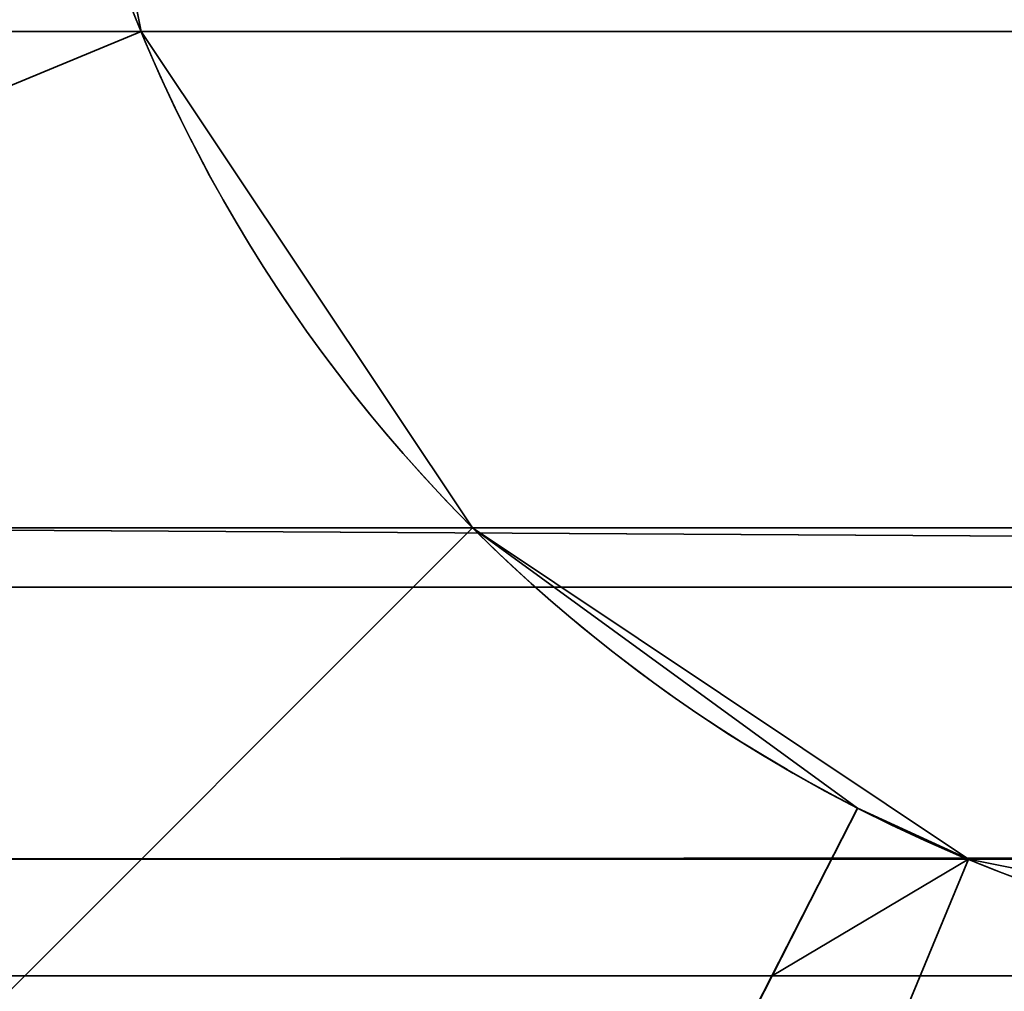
# Model space of a CAD drawing. Header units: millimetres. Extents: x -503 to 6703, y -110 to 249.
# Tile 668 of 1056: x 2588.49 to 2589.51, y 16.48 to 17.49. Entities that reach past the tile are written whole.
import ezdxf

# ---------------------------------------------------------------- set-up
doc = ezdxf.new("R2010")
doc.units = ezdxf.units.MM
doc.layers.add('151', color=7, linetype='Continuous', true_color=0xffffff)

# ---------------------------------------------------------------- blocks, each defined once
blk = doc.blocks.new('UG_SURFACE_003')
at = {"layer": '151', "color": 252, "linetype": 'Continuous', "lineweight": 35}
for points in [[(3602.5, -9.3, 2212.25), (3602.5, 230.4, 2212.25), (2397.5, 230.4, 2212.25), (2397.5, -9.3, 2212.25)], [(2547.4999, -9.3, 2062.2499), (2547.4999, 230.4, 2062.2499), (3452.5001, 230.4, 2062.2499), (3452.5001, -9.3, 2062.2499)]]:
    blk.add_3dface(points, dxfattribs=at)
blk = doc.blocks.new('UG_SURFACE_286')
at = {"layer": '151', "color": 252, "linetype": 'Continuous', "lineweight": 35}
for points in [[(2585.5, -26.22, 2021.75), (3414.5, -26.22, 2021.75), (3414.5, 62.62, 2021.75), (2585.5, 62.62, 2021.75)], [(2586.9999, -26.22, 2020.2501), (2586.9999, 62.62, 2020.2501), (3413.0001, 62.62, 2020.2501), (3413.0001, -26.22, 2020.2501)]]:
    blk.add_3dface(points, dxfattribs=at)
blk = doc.blocks.new('UG_SURFACE_303')
at = {"layer": '151', "color": 252, "linetype": 'Continuous', "lineweight": 35}
for points in [[(2588.5, 18.08, 76.45), (2588.6202, 17.4754, 76.45), (2587.2345, 16.9013, 76.45), (2586.9999, 18.08, 76.45)], [(2586.9999, 18.08, 370.05), (2587.2345, 16.9013, 370.05), (2588.6202, 17.4754, 370.05), (2588.5, 18.08, 370.05)], [(2588.5, 18.08, 386.45), (2588.6202, 17.4754, 386.45), (2587.2345, 16.9013, 386.45), (2586.9999, 18.08, 386.45)], [(2586.9999, 18.08, 680.05), (2587.2345, 16.9013, 680.05), (2588.6202, 17.4754, 680.05), (2588.5, 18.08, 680.05)], [(2588.5, 18.08, 696.45), (2588.6202, 17.4754, 696.45), (2587.2345, 16.9013, 696.45), (2586.9999, 18.08, 696.45)], [(2586.9999, 18.08, 990.05), (2587.2345, 16.9013, 990.05), (2588.6202, 17.4754, 990.05), (2588.5, 18.08, 990.05)], [(2588.5, 18.08, 1006.4501), (2588.6202, 17.4754, 1006.4501), (2587.2345, 16.9013, 1006.4501), (2586.9999, 18.08, 1006.4501)], [(2586.9999, 18.08, 1300.05), (2587.2345, 16.9013, 1300.05), (2588.6202, 17.4754, 1300.05), (2588.5, 18.08, 1300.05)], [(2588.5, 18.08, 1316.45), (2588.6202, 17.4754, 1316.45), (2587.2345, 16.9013, 1316.45), (2586.9999, 18.08, 1316.45)], [(2586.9999, 18.08, 1610.05), (2587.2345, 16.9013, 1610.05), (2588.6202, 17.4754, 1610.05), (2588.5, 18.08, 1610.05)], [(2588.5, 18.08, 1626.4499), (2588.6202, 17.4754, 1626.4499), (2587.2345, 16.9013, 1626.4499), (2586.9999, 18.08, 1626.4499)], [(2586.9999, 18.08, 1920.05), (2587.2345, 16.9013, 1920.05), (2588.6202, 17.4754, 1920.05), (2588.5, 18.08, 1920.05)], [(2588.5, 18.08, 1936.45), (2588.6202, 17.4754, 1936.45), (2587.2345, 16.9013, 1936.45), (2586.9999, 18.08, 1936.45)], [(2586.9999, 18.08, 60.05), (2587.2345, 16.9013, 60.05), (2588.6202, 17.4754, 60.05), (2588.5, 18.08, 60.05)], [(2586.9999, 18.08, 2006.2499), (2587.2345, 16.9013, 2006.2499), (2588.6202, 17.4754, 2006.2499), (2588.5, 18.08, 2006.2499)], [(2588.5, 18.08, -5.75), (2588.6202, 17.4754, -5.75), (2587.2345, 16.9013, -5.75), (2586.9999, 18.08, -5.75)], [(2588.5, 18.08, 1936.45), (2588.5, 18.08, 2006.2499), (2588.6202, 17.4754, 2006.2499), (2588.6202, 17.4754, 1936.45)], [(2588.6202, 17.4754, 60.05), (2588.6202, 17.4754, -5.75), (2588.5, 18.08, -5.75), (2588.5, 18.08, 60.05)], [(2588.6202, 17.4754, 1920.05), (2588.6202, 17.4754, 1862.83), (2588.5, 18.08, 1862.83), (2588.5, 18.08, 1920.05)], [(2588.5, 18.08, 1626.4499), (2588.5, 18.08, 1683.67), (2588.6202, 17.4754, 1683.67), (2588.6202, 17.4754, 1626.4499)], [(2588.5, 18.08, 1683.67), (2588.5, 18.08, 1743.39), (2588.6202, 17.4754, 1743.39), (2588.6202, 17.4754, 1683.67)], [(2588.5, 18.08, 1743.39), (2588.5, 18.08, 1803.11), (2588.6202, 17.4754, 1803.11), (2588.6202, 17.4754, 1743.39)], [(2588.5, 18.08, 1803.11), (2588.5, 18.08, 1862.83), (2588.6202, 17.4754, 1862.83), (2588.6202, 17.4754, 1803.11)], [(2588.6202, 17.4754, 1610.05), (2588.6202, 17.4754, 1552.83), (2588.5, 18.08, 1552.83), (2588.5, 18.08, 1610.05)], [(2588.5, 18.08, 1316.45), (2588.5, 18.08, 1373.67), (2588.6202, 17.4754, 1373.67), (2588.6202, 17.4754, 1316.45)], [(2588.5, 18.08, 1373.67), (2588.5, 18.08, 1433.39), (2588.6202, 17.4754, 1433.39), (2588.6202, 17.4754, 1373.67)], [(2588.5, 18.08, 1433.39), (2588.5, 18.08, 1493.1099), (2588.6202, 17.4754, 1493.1099), (2588.6202, 17.4754, 1433.39)], [(2588.5, 18.08, 1493.1099), (2588.5, 18.08, 1552.83), (2588.6202, 17.4754, 1552.83), (2588.6202, 17.4754, 1493.1099)], [(2588.6202, 17.4754, 1300.05), (2588.6202, 17.4754, 1242.83), (2588.5, 18.08, 1242.83), (2588.5, 18.08, 1300.05)], [(2588.5, 18.08, 1006.4501), (2588.5, 18.08, 1063.67), (2588.6202, 17.4754, 1063.67), (2588.6202, 17.4754, 1006.4501)], [(2588.5, 18.08, 1063.67), (2588.5, 18.08, 1123.39), (2588.6202, 17.4754, 1123.39), (2588.6202, 17.4754, 1063.67)], [(2588.5, 18.08, 1123.39), (2588.5, 18.08, 1183.11), (2588.6202, 17.4754, 1183.11), (2588.6202, 17.4754, 1123.39)], [(2588.5, 18.08, 1183.11), (2588.5, 18.08, 1242.83), (2588.6202, 17.4754, 1242.83), (2588.6202, 17.4754, 1183.11)], [(2588.6202, 17.4754, 990.05), (2588.6202, 17.4754, 942.7834), (2588.5, 18.08, 942.7834), (2588.5, 18.08, 990.05)], [(2588.5, 18.08, 696.45), (2588.5, 18.08, 743.7167), (2588.6202, 17.4754, 743.7167), (2588.6202, 17.4754, 696.45)], [(2588.5, 18.08, 743.7167), (2588.5, 18.08, 793.4833), (2588.6202, 17.4754, 793.4833), (2588.6202, 17.4754, 743.7167)], [(2588.5, 18.08, 793.4833), (2588.5, 18.08, 843.25), (2588.6202, 17.4754, 843.25), (2588.6202, 17.4754, 793.4833)], [(2588.5, 18.08, 843.25), (2588.5, 18.08, 893.0167), (2588.6202, 17.4754, 893.0167), (2588.6202, 17.4754, 843.25)], [(2588.5, 18.08, 893.0167), (2588.5, 18.08, 942.7834), (2588.6202, 17.4754, 942.7834), (2588.6202, 17.4754, 893.0167)], [(2588.6202, 17.4754, 680.05), (2588.6202, 17.4754, 632.7834), (2588.5, 18.08, 632.7834), (2588.5, 18.08, 680.05)], [(2588.5, 18.08, 386.45), (2588.5, 18.08, 433.7167), (2588.6202, 17.4754, 433.7167), (2588.6202, 17.4754, 386.45)], [(2588.5, 18.08, 433.7167), (2588.5, 18.08, 483.4833), (2588.6202, 17.4754, 483.4833), (2588.6202, 17.4754, 433.7167)], [(2588.5, 18.08, 483.4833), (2588.5, 18.08, 533.25), (2588.6202, 17.4754, 533.25), (2588.6202, 17.4754, 483.4833)], [(2588.5, 18.08, 533.25), (2588.5, 18.08, 583.0167), (2588.6202, 17.4754, 583.0167), (2588.6202, 17.4754, 533.25)], [(2588.5, 18.08, 583.0167), (2588.5, 18.08, 632.7834), (2588.6202, 17.4754, 632.7834), (2588.6202, 17.4754, 583.0167)], [(2588.6202, 17.4754, 370.05), (2588.6202, 17.4754, 322.7833), (2588.5, 18.08, 322.7833), (2588.5, 18.08, 370.05)], [(2588.5, 18.08, 76.45), (2588.5, 18.08, 123.7167), (2588.6202, 17.4754, 123.7167), (2588.6202, 17.4754, 76.45)], [(2588.5, 18.08, 123.7167), (2588.5, 18.08, 173.4833), (2588.6202, 17.4754, 173.4833), (2588.6202, 17.4754, 123.7167)], [(2588.5, 18.08, 173.4833), (2588.5, 18.08, 223.25), (2588.6202, 17.4754, 223.25), (2588.6202, 17.4754, 173.4833)], [(2588.5, 18.08, 223.25), (2588.5, 18.08, 273.0167), (2588.6202, 17.4754, 273.0167), (2588.6202, 17.4754, 223.25)], [(2588.5, 18.08, 273.0167), (2588.5, 18.08, 322.7833), (2588.6202, 17.4754, 322.7833), (2588.6202, 17.4754, 273.0167)], [(2587.9021, 15.9021, 76.45), (2587.2345, 16.9013, 76.45), (2588.6202, 17.4754, 76.45), (2588.9628, 16.9628, 76.45)], [(2588.9628, 16.9628, 370.05), (2588.6202, 17.4754, 370.05), (2587.2345, 16.9013, 370.05), (2587.9021, 15.9021, 370.05)], [(2587.9021, 15.9021, 386.45), (2587.2345, 16.9013, 386.45), (2588.6202, 17.4754, 386.45), (2588.9628, 16.9628, 386.45)], [(2588.9628, 16.9628, 680.05), (2588.6202, 17.4754, 680.05), (2587.2345, 16.9013, 680.05), (2587.9021, 15.9021, 680.05)], [(2587.9021, 15.9021, 696.45), (2587.2345, 16.9013, 696.45), (2588.6202, 17.4754, 696.45), (2588.9628, 16.9628, 696.45)], [(2588.9628, 16.9628, 990.05), (2588.6202, 17.4754, 990.05), (2587.2345, 16.9013, 990.05), (2587.9021, 15.9021, 990.05)], [(2587.9021, 15.9021, 1006.4501), (2587.2345, 16.9013, 1006.4501), (2588.6202, 17.4754, 1006.4501), (2588.9628, 16.9628, 1006.4501)], [(2588.9628, 16.9628, 1300.05), (2588.6202, 17.4754, 1300.05), (2587.2345, 16.9013, 1300.05), (2587.9021, 15.9021, 1300.05)], [(2587.9021, 15.9021, 1316.45), (2587.2345, 16.9013, 1316.45), (2588.6202, 17.4754, 1316.45), (2588.9628, 16.9628, 1316.45)], [(2588.9628, 16.9628, 1610.05), (2588.6202, 17.4754, 1610.05), (2587.2345, 16.9013, 1610.05), (2587.9021, 15.9021, 1610.05)], [(2587.9021, 15.9021, 1626.4499), (2587.2345, 16.9013, 1626.4499), (2588.6202, 17.4754, 1626.4499), (2588.9628, 16.9628, 1626.4499)], [(2588.9628, 16.9628, 1920.05), (2588.6202, 17.4754, 1920.05), (2587.2345, 16.9013, 1920.05), (2587.9021, 15.9021, 1920.05)], [(2587.9021, 15.9021, 1936.45), (2587.2345, 16.9013, 1936.45), (2588.6202, 17.4754, 1936.45), (2588.9628, 16.9628, 1936.45)], [(2588.9628, 16.9628, 60.05), (2588.6202, 17.4754, 60.05), (2587.2345, 16.9013, 60.05), (2587.9021, 15.9021, 60.05)], [(2587.2345, 16.9013, 2006.2499), (2587.9021, 15.9021, 2006.2499), (2588.9628, 16.9628, 2006.2499), (2588.6202, 17.4754, 2006.2499)], [(2588.6202, 17.4754, -5.75), (2588.9628, 16.9628, -5.75), (2587.9021, 15.9021, -5.75), (2587.2345, 16.9013, -5.75)], [(2588.6202, 17.4754, 1936.45), (2588.6202, 17.4754, 2006.2499), (2588.9628, 16.9628, 2006.2499), (2588.9628, 16.9628, 1936.45)], [(2588.9628, 16.9628, 60.05), (2588.9628, 16.9628, -5.75), (2588.6202, 17.4754, -5.75), (2588.6202, 17.4754, 60.05)], [(2588.9628, 16.9628, 1920.05), (2588.9628, 16.9628, 1862.83), (2588.6202, 17.4754, 1862.83), (2588.6202, 17.4754, 1920.05)], [(2588.6202, 17.4754, 1626.4499), (2588.6202, 17.4754, 1683.67), (2588.9628, 16.9628, 1683.67), (2588.9628, 16.9628, 1626.4499)], [(2588.6202, 17.4754, 1683.67), (2588.6202, 17.4754, 1743.39), (2588.9628, 16.9628, 1743.39), (2588.9628, 16.9628, 1683.67)], [(2588.6202, 17.4754, 1743.39), (2588.6202, 17.4754, 1803.11), (2588.9628, 16.9628, 1803.11), (2588.9628, 16.9628, 1743.39)], [(2588.6202, 17.4754, 1803.11), (2588.6202, 17.4754, 1862.83), (2588.9628, 16.9628, 1862.83), (2588.9628, 16.9628, 1803.11)], [(2588.9628, 16.9628, 1610.05), (2588.9628, 16.9628, 1552.83), (2588.6202, 17.4754, 1552.83), (2588.6202, 17.4754, 1610.05)], [(2588.6202, 17.4754, 1316.45), (2588.6202, 17.4754, 1373.67), (2588.9628, 16.9628, 1373.67), (2588.9628, 16.9628, 1316.45)], [(2588.6202, 17.4754, 1373.67), (2588.6202, 17.4754, 1433.39), (2588.9628, 16.9628, 1433.39), (2588.9628, 16.9628, 1373.67)], [(2588.6202, 17.4754, 1433.39), (2588.6202, 17.4754, 1493.1099), (2588.9628, 16.9628, 1493.1099), (2588.9628, 16.9628, 1433.39)], [(2588.6202, 17.4754, 1493.1099), (2588.6202, 17.4754, 1552.83), (2588.9628, 16.9628, 1552.83), (2588.9628, 16.9628, 1493.1099)], [(2588.9628, 16.9628, 1300.05), (2588.9628, 16.9628, 1242.83), (2588.6202, 17.4754, 1242.83), (2588.6202, 17.4754, 1300.05)], [(2588.6202, 17.4754, 1006.4501), (2588.6202, 17.4754, 1063.67), (2588.9628, 16.9628, 1063.67), (2588.9628, 16.9628, 1006.4501)], [(2588.6202, 17.4754, 1063.67), (2588.6202, 17.4754, 1123.39), (2588.9628, 16.9628, 1123.39), (2588.9628, 16.9628, 1063.67)], [(2588.6202, 17.4754, 1123.39), (2588.6202, 17.4754, 1183.11), (2588.9628, 16.9628, 1183.11), (2588.9628, 16.9628, 1123.39)], [(2588.6202, 17.4754, 1183.11), (2588.6202, 17.4754, 1242.83), (2588.9628, 16.9628, 1242.83), (2588.9628, 16.9628, 1183.11)], [(2588.9628, 16.9628, 990.05), (2588.9628, 16.9628, 942.7834), (2588.6202, 17.4754, 942.7834), (2588.6202, 17.4754, 990.05)], [(2588.6202, 17.4754, 696.45), (2588.6202, 17.4754, 743.7167), (2588.9628, 16.9628, 743.7167), (2588.9628, 16.9628, 696.45)], [(2588.6202, 17.4754, 743.7167), (2588.6202, 17.4754, 793.4833), (2588.9628, 16.9628, 793.4833), (2588.9628, 16.9628, 743.7167)], [(2588.6202, 17.4754, 793.4833), (2588.6202, 17.4754, 843.25), (2588.9628, 16.9628, 843.25), (2588.9628, 16.9628, 793.4833)], [(2588.6202, 17.4754, 843.25), (2588.6202, 17.4754, 893.0167), (2588.9628, 16.9628, 893.0167), (2588.9628, 16.9628, 843.25)], [(2588.6202, 17.4754, 893.0167), (2588.6202, 17.4754, 942.7834), (2588.9628, 16.9628, 942.7834), (2588.9628, 16.9628, 893.0167)], [(2588.9628, 16.9628, 680.05), (2588.9628, 16.9628, 632.7834), (2588.6202, 17.4754, 632.7834), (2588.6202, 17.4754, 680.05)], [(2588.6202, 17.4754, 386.45), (2588.6202, 17.4754, 433.7167), (2588.9628, 16.9628, 433.7167), (2588.9628, 16.9628, 386.45)], [(2588.6202, 17.4754, 433.7167), (2588.6202, 17.4754, 483.4833), (2588.9628, 16.9628, 483.4833), (2588.9628, 16.9628, 433.7167)], [(2588.6202, 17.4754, 483.4833), (2588.6202, 17.4754, 533.25), (2588.9628, 16.9628, 533.25), (2588.9628, 16.9628, 483.4833)], [(2588.6202, 17.4754, 533.25), (2588.6202, 17.4754, 583.0167), (2588.9628, 16.9628, 583.0167), (2588.9628, 16.9628, 533.25)], [(2588.6202, 17.4754, 583.0167), (2588.6202, 17.4754, 632.7834), (2588.9628, 16.9628, 632.7834), (2588.9628, 16.9628, 583.0167)], [(2588.9628, 16.9628, 370.05), (2588.9628, 16.9628, 322.7833), (2588.6202, 17.4754, 322.7833), (2588.6202, 17.4754, 370.05)], [(2588.6202, 17.4754, 76.45), (2588.6202, 17.4754, 123.7167), (2588.9628, 16.9628, 123.7167), (2588.9628, 16.9628, 76.45)], [(2588.6202, 17.4754, 123.7167), (2588.6202, 17.4754, 173.4833), (2588.9628, 16.9628, 173.4833), (2588.9628, 16.9628, 123.7167)], [(2588.6202, 17.4754, 173.4833), (2588.6202, 17.4754, 223.25), (2588.9628, 16.9628, 223.25), (2588.9628, 16.9628, 173.4833)], [(2588.6202, 17.4754, 223.25), (2588.6202, 17.4754, 273.0167), (2588.9628, 16.9628, 273.0167), (2588.9628, 16.9628, 223.25)], [(2588.6202, 17.4754, 273.0167), (2588.6202, 17.4754, 322.7833), (2588.9628, 16.9628, 322.7833), (2588.9628, 16.9628, 273.0167)], [(2588.9628, 16.9628, 76.45), (2589.3607, 16.6732, 76.45), (2588.6781, 15.3376, 76.45), (2587.9021, 15.9021, 76.45)], [(2587.9021, 15.9021, 370.05), (2588.6781, 15.3376, 370.05), (2589.3607, 16.6732, 370.05), (2588.9628, 16.9628, 370.05)], [(2588.9628, 16.9628, 386.45), (2589.3607, 16.6732, 386.45), (2588.6781, 15.3376, 386.45), (2587.9021, 15.9021, 386.45)], [(2587.9021, 15.9021, 680.05), (2588.6781, 15.3376, 680.05), (2589.3607, 16.6732, 680.05), (2588.9628, 16.9628, 680.05)], [(2588.9628, 16.9628, 696.45), (2589.3607, 16.6732, 696.45), (2588.6781, 15.3376, 696.45), (2587.9021, 15.9021, 696.45)], [(2587.9021, 15.9021, 990.05), (2588.6781, 15.3376, 990.05), (2589.3607, 16.6732, 990.05), (2588.9628, 16.9628, 990.05)], [(2588.9628, 16.9628, 1006.4501), (2589.3607, 16.6732, 1006.4501), (2588.6781, 15.3376, 1006.4501), (2587.9021, 15.9021, 1006.4501)], [(2587.9021, 15.9021, 1300.05), (2588.6781, 15.3376, 1300.05), (2589.3607, 16.6732, 1300.05), (2588.9628, 16.9628, 1300.05)], [(2588.9628, 16.9628, 1316.45), (2589.3607, 16.6732, 1316.45), (2588.6781, 15.3376, 1316.45), (2587.9021, 15.9021, 1316.45)], [(2587.9021, 15.9021, 1610.05), (2588.6781, 15.3376, 1610.05), (2589.3607, 16.6732, 1610.05), (2588.9628, 16.9628, 1610.05)], [(2588.9628, 16.9628, 1626.4499), (2589.3607, 16.6732, 1626.4499), (2588.6781, 15.3376, 1626.4499), (2587.9021, 15.9021, 1626.4499)], [(2587.9021, 15.9021, 1920.05), (2588.6781, 15.3376, 1920.05), (2589.3607, 16.6732, 1920.05), (2588.9628, 16.9628, 1920.05)], [(2588.9628, 16.9628, 1936.45), (2589.3607, 16.6732, 1936.45), (2588.6781, 15.3376, 1936.45), (2587.9021, 15.9021, 1936.45)], [(2587.9021, 15.9021, 60.05), (2588.6781, 15.3376, 60.05), (2589.3607, 16.6732, 60.05), (2588.9628, 16.9628, 60.05)], [(2589.4754, 16.6203, 2006.2499), (2588.9628, 16.9628, 2006.2499), (2587.9021, 15.9021, 2006.2499), (2588.9013, 15.2345, 2006.2499)], [(2588.9013, 15.2345, -5.75), (2587.9021, 15.9021, -5.75), (2588.9628, 16.9628, -5.75), (2589.4754, 16.6203, -5.75)], [(2589.3607, 16.6732, 1936.45), (2588.9628, 16.9628, 2006.2499), (2589.4754, 16.6203, 2006.2499)], [(2589.3607, 16.6732, 1936.45), (2588.9628, 16.9628, 1936.45), (2588.9628, 16.9628, 2006.2499)], [(2588.9628, 16.9628, -5.75), (2588.9628, 16.9628, 60.05), (2589.3607, 16.6732, 60.05)], [(2589.3607, 16.6732, 60.05), (2589.4754, 16.6203, -5.75), (2588.9628, 16.9628, -5.75)], [(2589.3607, 16.6732, 1626.4499), (2588.9628, 16.9628, 1683.67), (2589.4754, 16.6203, 1683.67)], [(2589.3607, 16.6732, 1626.4499), (2588.9628, 16.9628, 1626.4499), (2588.9628, 16.9628, 1683.67)], [(2588.9628, 16.9628, 1862.83), (2588.9628, 16.9628, 1920.05), (2589.3607, 16.6732, 1920.05)], [(2589.3607, 16.6732, 1920.05), (2589.4754, 16.6203, 1862.83), (2588.9628, 16.9628, 1862.83)], [(2588.9628, 16.9628, 1683.67), (2588.9628, 16.9628, 1743.39), (2589.4754, 16.6203, 1743.39), (2589.4754, 16.6203, 1683.67)], [(2588.9628, 16.9628, 1743.39), (2588.9628, 16.9628, 1803.11), (2589.4754, 16.6203, 1803.11), (2589.4754, 16.6203, 1743.39)], [(2588.9628, 16.9628, 1803.11), (2588.9628, 16.9628, 1862.83), (2589.4754, 16.6203, 1862.83), (2589.4754, 16.6203, 1803.11)], [(2589.3607, 16.6732, 1316.45), (2588.9628, 16.9628, 1373.67), (2589.4754, 16.6203, 1373.67)], [(2589.3607, 16.6732, 1316.45), (2588.9628, 16.9628, 1316.45), (2588.9628, 16.9628, 1373.67)], [(2588.9628, 16.9628, 1552.83), (2588.9628, 16.9628, 1610.05), (2589.3607, 16.6732, 1610.05)], [(2589.3607, 16.6732, 1610.05), (2589.4754, 16.6203, 1552.83), (2588.9628, 16.9628, 1552.83)], [(2588.9628, 16.9628, 1373.67), (2588.9628, 16.9628, 1433.39), (2589.4754, 16.6203, 1433.39), (2589.4754, 16.6203, 1373.67)], [(2588.9628, 16.9628, 1433.39), (2588.9628, 16.9628, 1493.1099), (2589.4754, 16.6203, 1493.1099), (2589.4754, 16.6203, 1433.39)], [(2588.9628, 16.9628, 1493.1099), (2588.9628, 16.9628, 1552.83), (2589.4754, 16.6203, 1552.83), (2589.4754, 16.6203, 1493.1099)], [(2589.3607, 16.6732, 1006.4501), (2588.9628, 16.9628, 1063.67), (2589.4754, 16.6203, 1063.67)], [(2589.3607, 16.6732, 1006.4501), (2588.9628, 16.9628, 1006.4501), (2588.9628, 16.9628, 1063.67)], [(2588.9628, 16.9628, 1242.83), (2588.9628, 16.9628, 1300.05), (2589.3607, 16.6732, 1300.05)], [(2589.3607, 16.6732, 1300.05), (2589.4754, 16.6203, 1242.83), (2588.9628, 16.9628, 1242.83)], [(2588.9628, 16.9628, 1063.67), (2588.9628, 16.9628, 1123.39), (2589.4754, 16.6203, 1123.39), (2589.4754, 16.6203, 1063.67)], [(2588.9628, 16.9628, 1123.39), (2588.9628, 16.9628, 1183.11), (2589.4754, 16.6203, 1183.11), (2589.4754, 16.6203, 1123.39)], [(2588.9628, 16.9628, 1183.11), (2588.9628, 16.9628, 1242.83), (2589.4754, 16.6203, 1242.83), (2589.4754, 16.6203, 1183.11)], [(2589.3607, 16.6732, 696.45), (2588.9628, 16.9628, 743.7167), (2589.4754, 16.6203, 743.7167)], [(2589.3607, 16.6732, 696.45), (2588.9628, 16.9628, 696.45), (2588.9628, 16.9628, 743.7167)], [(2588.9628, 16.9628, 942.7834), (2588.9628, 16.9628, 990.05), (2589.3607, 16.6732, 990.05)], [(2589.3607, 16.6732, 990.05), (2589.4754, 16.6203, 942.7834), (2588.9628, 16.9628, 942.7834)], [(2588.9628, 16.9628, 743.7167), (2588.9628, 16.9628, 793.4833), (2589.4754, 16.6203, 793.4833), (2589.4754, 16.6203, 743.7167)], [(2588.9628, 16.9628, 793.4833), (2588.9628, 16.9628, 843.25), (2589.4754, 16.6203, 843.25), (2589.4754, 16.6203, 793.4833)], [(2588.9628, 16.9628, 843.25), (2588.9628, 16.9628, 893.0167), (2589.4754, 16.6203, 893.0167), (2589.4754, 16.6203, 843.25)], [(2588.9628, 16.9628, 893.0167), (2588.9628, 16.9628, 942.7834), (2589.4754, 16.6203, 942.7834), (2589.4754, 16.6203, 893.0167)], [(2589.3607, 16.6732, 386.45), (2588.9628, 16.9628, 433.7167), (2589.4754, 16.6203, 433.7167)], [(2589.3607, 16.6732, 386.45), (2588.9628, 16.9628, 386.45), (2588.9628, 16.9628, 433.7167)], [(2588.9628, 16.9628, 632.7834), (2588.9628, 16.9628, 680.05), (2589.3607, 16.6732, 680.05)], [(2589.3607, 16.6732, 680.05), (2589.4754, 16.6203, 632.7834), (2588.9628, 16.9628, 632.7834)], [(2588.9628, 16.9628, 433.7167), (2588.9628, 16.9628, 483.4833), (2589.4754, 16.6203, 483.4833), (2589.4754, 16.6203, 433.7167)], [(2588.9628, 16.9628, 483.4833), (2588.9628, 16.9628, 533.25), (2589.4754, 16.6203, 533.25), (2589.4754, 16.6203, 483.4833)], [(2588.9628, 16.9628, 533.25), (2588.9628, 16.9628, 583.0167), (2589.4754, 16.6203, 583.0167), (2589.4754, 16.6203, 533.25)], [(2588.9628, 16.9628, 583.0167), (2588.9628, 16.9628, 632.7834), (2589.4754, 16.6203, 632.7834), (2589.4754, 16.6203, 583.0167)], [(2589.3607, 16.6732, 76.45), (2588.9628, 16.9628, 123.7167), (2589.4754, 16.6203, 123.7167)], [(2589.3607, 16.6732, 76.45), (2588.9628, 16.9628, 76.45), (2588.9628, 16.9628, 123.7167)], [(2588.9628, 16.9628, 322.7833), (2588.9628, 16.9628, 370.05), (2589.3607, 16.6732, 370.05)], [(2589.3607, 16.6732, 370.05), (2589.4754, 16.6203, 322.7833), (2588.9628, 16.9628, 322.7833)], [(2588.9628, 16.9628, 123.7167), (2588.9628, 16.9628, 173.4833), (2589.4754, 16.6203, 173.4833), (2589.4754, 16.6203, 123.7167)], [(2588.9628, 16.9628, 173.4833), (2588.9628, 16.9628, 223.25), (2589.4754, 16.6203, 223.25), (2589.4754, 16.6203, 173.4833)], [(2588.9628, 16.9628, 223.25), (2588.9628, 16.9628, 273.0167), (2589.4754, 16.6203, 273.0167), (2589.4754, 16.6203, 223.25)], [(2588.9628, 16.9628, 273.0167), (2588.9628, 16.9628, 322.7833), (2589.4754, 16.6203, 322.7833), (2589.4754, 16.6203, 273.0167)], [(2589.2723, 16.5, 1933.9499), (2588.6781, 15.3376, 1933.9499), (2588.6781, 15.3376, 1936.45), (2589.3607, 16.6732, 1936.45)], [(2589.3607, 16.6732, 60.05), (2588.6781, 15.3376, 60.05), (2588.6781, 15.3376, 62.55), (2589.2723, 16.5, 62.55)], [(2589.2723, 16.5, 1623.95), (2588.6781, 15.3376, 1623.95), (2588.6781, 15.3376, 1626.4499), (2589.3607, 16.6732, 1626.4499)], [(2589.3607, 16.6732, 1920.05), (2588.6781, 15.3376, 1920.05), (2588.6781, 15.3376, 1922.55), (2589.2723, 16.5, 1922.55)], [(2589.2723, 16.5, 1313.9499), (2588.6781, 15.3376, 1313.9499), (2588.6781, 15.3376, 1316.45), (2589.3607, 16.6732, 1316.45)], [(2589.3607, 16.6732, 1610.05), (2588.6781, 15.3376, 1610.05), (2588.6781, 15.3376, 1612.55), (2589.2723, 16.5, 1612.55)], [(2589.2723, 16.5, 1003.95), (2588.6781, 15.3376, 1003.95), (2588.6781, 15.3376, 1006.4501), (2589.3607, 16.6732, 1006.4501)], [(2589.3607, 16.6732, 1300.05), (2588.6781, 15.3376, 1300.05), (2588.6781, 15.3376, 1302.55), (2589.2723, 16.5, 1302.55)], [(2589.2723, 16.5, 693.95), (2588.6781, 15.3376, 693.95), (2588.6781, 15.3376, 696.45), (2589.3607, 16.6732, 696.45)], [(2589.3607, 16.6732, 990.05), (2588.6781, 15.3376, 990.05), (2588.6781, 15.3376, 992.55), (2589.2723, 16.5, 992.55)], [(2589.2723, 16.5, 383.95), (2588.6781, 15.3376, 383.95), (2588.6781, 15.3376, 386.45), (2589.3607, 16.6732, 386.45)], [(2589.3607, 16.6732, 680.05), (2588.6781, 15.3376, 680.05), (2588.6781, 15.3376, 682.55), (2589.2723, 16.5, 682.55)], [(2589.2723, 16.5, 73.95), (2588.6781, 15.3376, 73.95), (2588.6781, 15.3376, 76.45), (2589.3607, 16.6732, 76.45)], [(2589.3607, 16.6732, 370.05), (2588.6781, 15.3376, 370.05), (2588.6781, 15.3376, 372.55), (2589.2723, 16.5, 372.55)], [(2589.3607, 16.6732, 1936.45), (2589.3607, 16.6732, 1933.9499), (2589.2723, 16.5, 1933.9499)], [(2589.2723, 16.5, 1933.9499), (2589.3607, 16.6732, 1933.9499), (2589.4754, 16.6203, 1933.9499)], [(2589.2723, 16.5, 62.55), (2589.3607, 16.6732, 62.55), (2589.3607, 16.6732, 60.05)], [(2589.4754, 16.6203, 62.55), (2589.3607, 16.6732, 62.55), (2589.2723, 16.5, 62.55)], [(2589.3607, 16.6732, 1626.4499), (2589.3607, 16.6732, 1623.95), (2589.2723, 16.5, 1623.95)], [(2589.2723, 16.5, 1623.95), (2589.3607, 16.6732, 1623.95), (2589.4754, 16.6203, 1623.95)], [(2589.2723, 16.5, 1922.55), (2589.3607, 16.6732, 1922.55), (2589.3607, 16.6732, 1920.05)], [(2589.4754, 16.6203, 1922.55), (2589.3607, 16.6732, 1922.55), (2589.2723, 16.5, 1922.55)], [(2589.3607, 16.6732, 1316.45), (2589.3607, 16.6732, 1313.9499), (2589.2723, 16.5, 1313.9499)], [(2589.2723, 16.5, 1313.9499), (2589.3607, 16.6732, 1313.9499), (2589.4754, 16.6203, 1313.9499)], [(2589.2723, 16.5, 1612.55), (2589.3607, 16.6732, 1612.55), (2589.3607, 16.6732, 1610.05)], [(2589.4754, 16.6203, 1612.55), (2589.3607, 16.6732, 1612.55), (2589.2723, 16.5, 1612.55)], [(2589.3607, 16.6732, 1006.4501), (2589.3607, 16.6732, 1003.95), (2589.2723, 16.5, 1003.95)], [(2589.2723, 16.5, 1003.95), (2589.3607, 16.6732, 1003.95), (2589.4754, 16.6203, 1003.95)], [(2589.2723, 16.5, 1302.55), (2589.3607, 16.6732, 1302.55), (2589.3607, 16.6732, 1300.05)], [(2589.4754, 16.6203, 1302.55), (2589.3607, 16.6732, 1302.55), (2589.2723, 16.5, 1302.55)], [(2589.3607, 16.6732, 696.45), (2589.3607, 16.6732, 693.95), (2589.2723, 16.5, 693.95)], [(2589.2723, 16.5, 693.95), (2589.3607, 16.6732, 693.95), (2589.4754, 16.6203, 693.95)], [(2589.2723, 16.5, 992.55), (2589.3607, 16.6732, 992.55), (2589.3607, 16.6732, 990.05)], [(2589.4754, 16.6203, 992.55), (2589.3607, 16.6732, 992.55), (2589.2723, 16.5, 992.55)], [(2589.3607, 16.6732, 386.45), (2589.3607, 16.6732, 383.95), (2589.2723, 16.5, 383.95)], [(2589.2723, 16.5, 383.95), (2589.3607, 16.6732, 383.95), (2589.4754, 16.6203, 383.95)], [(2589.2723, 16.5, 682.55), (2589.3607, 16.6732, 682.55), (2589.3607, 16.6732, 680.05)], [(2589.4754, 16.6203, 682.55), (2589.3607, 16.6732, 682.55), (2589.2723, 16.5, 682.55)], [(2589.3607, 16.6732, 76.45), (2589.3607, 16.6732, 73.95), (2589.2723, 16.5, 73.95)], [(2589.2723, 16.5, 73.95), (2589.3607, 16.6732, 73.95), (2589.4754, 16.6203, 73.95)], [(2589.2723, 16.5, 372.55), (2589.3607, 16.6732, 372.55), (2589.3607, 16.6732, 370.05)], [(2589.4754, 16.6203, 372.55), (2589.3607, 16.6732, 372.55), (2589.2723, 16.5, 372.55)], [(2589.4754, 16.6203, 2006.2499), (2589.4754, 16.6203, 1933.9499), (2589.3607, 16.6732, 1936.45)], [(2589.4754, 16.6203, 1933.9499), (2589.3607, 16.6732, 1933.9499), (2589.3607, 16.6732, 1936.45)], [(2589.3607, 16.6732, 60.05), (2589.3607, 16.6732, 62.55), (2589.4754, 16.6203, 62.55), (2589.4754, 16.6203, -5.75)], [(2589.4754, 16.6203, 1683.67), (2589.4754, 16.6203, 1623.95), (2589.3607, 16.6732, 1626.4499)], [(2589.4754, 16.6203, 1623.95), (2589.3607, 16.6732, 1623.95), (2589.3607, 16.6732, 1626.4499)], [(2589.3607, 16.6732, 1920.05), (2589.3607, 16.6732, 1922.55), (2589.4754, 16.6203, 1922.55), (2589.4754, 16.6203, 1862.83)], [(2589.4754, 16.6203, 1373.67), (2589.4754, 16.6203, 1313.9499), (2589.3607, 16.6732, 1316.45)], [(2589.4754, 16.6203, 1313.9499), (2589.3607, 16.6732, 1313.9499), (2589.3607, 16.6732, 1316.45)], [(2589.3607, 16.6732, 1610.05), (2589.3607, 16.6732, 1612.55), (2589.4754, 16.6203, 1612.55), (2589.4754, 16.6203, 1552.83)], [(2589.4754, 16.6203, 1063.67), (2589.4754, 16.6203, 1003.95), (2589.3607, 16.6732, 1006.4501)], [(2589.4754, 16.6203, 1003.95), (2589.3607, 16.6732, 1003.95), (2589.3607, 16.6732, 1006.4501)], [(2589.3607, 16.6732, 1300.05), (2589.3607, 16.6732, 1302.55), (2589.4754, 16.6203, 1302.55), (2589.4754, 16.6203, 1242.83)], [(2589.4754, 16.6203, 743.7167), (2589.4754, 16.6203, 693.95), (2589.3607, 16.6732, 696.45)], [(2589.4754, 16.6203, 693.95), (2589.3607, 16.6732, 693.95), (2589.3607, 16.6732, 696.45)], [(2589.3607, 16.6732, 990.05), (2589.3607, 16.6732, 992.55), (2589.4754, 16.6203, 992.55), (2589.4754, 16.6203, 942.7834)], [(2589.4754, 16.6203, 433.7167), (2589.4754, 16.6203, 383.95), (2589.3607, 16.6732, 386.45)], [(2589.4754, 16.6203, 383.95), (2589.3607, 16.6732, 383.95), (2589.3607, 16.6732, 386.45)], [(2589.3607, 16.6732, 680.05), (2589.3607, 16.6732, 682.55), (2589.4754, 16.6203, 682.55), (2589.4754, 16.6203, 632.7834)], [(2589.4754, 16.6203, 123.7167), (2589.4754, 16.6203, 73.95), (2589.3607, 16.6732, 76.45)], [(2589.4754, 16.6203, 73.95), (2589.3607, 16.6732, 73.95), (2589.3607, 16.6732, 76.45)], [(2589.3607, 16.6732, 370.05), (2589.3607, 16.6732, 372.55), (2589.4754, 16.6203, 372.55), (2589.4754, 16.6203, 322.7833)], [(2590.08, 16.5, 2006.2499), (2589.4754, 16.6203, 2006.2499), (2588.9013, 15.2345, 2006.2499), (2590.08, 15, 2006.2499)], [(2590.08, 15, -5.75), (2588.9013, 15.2345, -5.75), (2589.4754, 16.6203, -5.75), (2590.08, 16.5, -5.75)], [(2589.4754, 16.6203, 1933.9499), (2590.08, 16.5, 1933.9499), (2589.2723, 16.5, 1933.9499)], [(2589.2723, 16.5, 62.55), (2590.08, 16.5, 62.55), (2589.4754, 16.6203, 62.55)], [(2589.4754, 16.6203, 1623.95), (2590.08, 16.5, 1623.95), (2589.2723, 16.5, 1623.95)], [(2589.2723, 16.5, 1922.55), (2590.08, 16.5, 1922.55), (2589.4754, 16.6203, 1922.55)], [(2589.4754, 16.6203, 1313.9499), (2590.08, 16.5, 1313.9499), (2589.2723, 16.5, 1313.9499)], [(2589.2723, 16.5, 1612.55), (2590.08, 16.5, 1612.55), (2589.4754, 16.6203, 1612.55)], [(2589.4754, 16.6203, 1003.95), (2590.08, 16.5, 1003.95), (2589.2723, 16.5, 1003.95)], [(2589.2723, 16.5, 1302.55), (2590.08, 16.5, 1302.55), (2589.4754, 16.6203, 1302.55)], [(2589.4754, 16.6203, 693.95), (2590.08, 16.5, 693.95), (2589.2723, 16.5, 693.95)], [(2589.2723, 16.5, 992.55), (2590.08, 16.5, 992.55), (2589.4754, 16.6203, 992.55)], [(2589.4754, 16.6203, 383.95), (2590.08, 16.5, 383.95), (2589.2723, 16.5, 383.95)], [(2589.2723, 16.5, 682.55), (2590.08, 16.5, 682.55), (2589.4754, 16.6203, 682.55)], [(2589.4754, 16.6203, 73.95), (2590.08, 16.5, 73.95), (2589.2723, 16.5, 73.95)], [(2589.2723, 16.5, 372.55), (2590.08, 16.5, 372.55), (2589.4754, 16.6203, 372.55)], [(2589.4754, 16.6203, 1933.9499), (2589.4754, 16.6203, 2006.2499), (2590.08, 16.5, 2006.2499), (2590.08, 16.5, 1933.9499)], [(2589.4754, 16.6203, -5.75), (2589.4754, 16.6203, 62.55), (2590.08, 16.5, 62.55), (2590.08, 16.5, -5.75)], [(2589.4754, 16.6203, 1623.95), (2589.4754, 16.6203, 1683.67), (2590.08, 16.5, 1683.67), (2590.08, 16.5, 1623.95)], [(2589.4754, 16.6203, 1683.67), (2589.4754, 16.6203, 1743.39), (2590.08, 16.5, 1743.39), (2590.08, 16.5, 1683.67)], [(2589.4754, 16.6203, 1743.39), (2589.4754, 16.6203, 1803.11), (2590.08, 16.5, 1803.11), (2590.08, 16.5, 1743.39)], [(2589.4754, 16.6203, 1803.11), (2589.4754, 16.6203, 1862.83), (2590.08, 16.5, 1862.83), (2590.08, 16.5, 1803.11)], [(2589.4754, 16.6203, 1862.83), (2589.4754, 16.6203, 1922.55), (2590.08, 16.5, 1922.55), (2590.08, 16.5, 1862.83)], [(2589.4754, 16.6203, 1313.9499), (2589.4754, 16.6203, 1373.67), (2590.08, 16.5, 1373.67), (2590.08, 16.5, 1313.9499)], [(2589.4754, 16.6203, 1373.67), (2589.4754, 16.6203, 1433.39), (2590.08, 16.5, 1433.39), (2590.08, 16.5, 1373.67)], [(2589.4754, 16.6203, 1433.39), (2589.4754, 16.6203, 1493.1099), (2590.08, 16.5, 1493.1099), (2590.08, 16.5, 1433.39)], [(2589.4754, 16.6203, 1493.1099), (2589.4754, 16.6203, 1552.83), (2590.08, 16.5, 1552.83), (2590.08, 16.5, 1493.1099)], [(2589.4754, 16.6203, 1552.83), (2589.4754, 16.6203, 1612.55), (2590.08, 16.5, 1612.55), (2590.08, 16.5, 1552.83)], [(2589.4754, 16.6203, 1003.95), (2589.4754, 16.6203, 1063.67), (2590.08, 16.5, 1063.67), (2590.08, 16.5, 1003.95)], [(2589.4754, 16.6203, 1063.67), (2589.4754, 16.6203, 1123.39), (2590.08, 16.5, 1123.39), (2590.08, 16.5, 1063.67)], [(2589.4754, 16.6203, 1123.39), (2589.4754, 16.6203, 1183.11), (2590.08, 16.5, 1183.11), (2590.08, 16.5, 1123.39)], [(2589.4754, 16.6203, 1183.11), (2589.4754, 16.6203, 1242.83), (2590.08, 16.5, 1242.83), (2590.08, 16.5, 1183.11)], [(2589.4754, 16.6203, 1242.83), (2589.4754, 16.6203, 1302.55), (2590.08, 16.5, 1302.55), (2590.08, 16.5, 1242.83)], [(2589.4754, 16.6203, 693.95), (2589.4754, 16.6203, 743.7167), (2590.08, 16.5, 743.7167), (2590.08, 16.5, 693.95)], [(2589.4754, 16.6203, 743.7167), (2589.4754, 16.6203, 793.4833), (2590.08, 16.5, 793.4833), (2590.08, 16.5, 743.7167)], [(2589.4754, 16.6203, 793.4833), (2589.4754, 16.6203, 843.25), (2590.08, 16.5, 843.25), (2590.08, 16.5, 793.4833)], [(2589.4754, 16.6203, 843.25), (2589.4754, 16.6203, 893.0167), (2590.08, 16.5, 893.0167), (2590.08, 16.5, 843.25)], [(2589.4754, 16.6203, 893.0167), (2589.4754, 16.6203, 942.7834), (2590.08, 16.5, 942.7834), (2590.08, 16.5, 893.0167)], [(2589.4754, 16.6203, 942.7834), (2589.4754, 16.6203, 992.55), (2590.08, 16.5, 992.55), (2590.08, 16.5, 942.7834)], [(2589.4754, 16.6203, 383.95), (2589.4754, 16.6203, 433.7167), (2590.08, 16.5, 433.7167), (2590.08, 16.5, 383.95)], [(2589.4754, 16.6203, 433.7167), (2589.4754, 16.6203, 483.4833), (2590.08, 16.5, 483.4833), (2590.08, 16.5, 433.7167)], [(2589.4754, 16.6203, 483.4833), (2589.4754, 16.6203, 533.25), (2590.08, 16.5, 533.25), (2590.08, 16.5, 483.4833)], [(2589.4754, 16.6203, 533.25), (2589.4754, 16.6203, 583.0167), (2590.08, 16.5, 583.0167), (2590.08, 16.5, 533.25)], [(2589.4754, 16.6203, 583.0167), (2589.4754, 16.6203, 632.7834), (2590.08, 16.5, 632.7834), (2590.08, 16.5, 583.0167)], [(2589.4754, 16.6203, 632.7834), (2589.4754, 16.6203, 682.55), (2590.08, 16.5, 682.55), (2590.08, 16.5, 632.7834)], [(2589.4754, 16.6203, 73.95), (2589.4754, 16.6203, 123.7167), (2590.08, 16.5, 123.7167), (2590.08, 16.5, 73.95)], [(2589.4754, 16.6203, 123.7167), (2589.4754, 16.6203, 173.4833), (2590.08, 16.5, 173.4833), (2590.08, 16.5, 123.7167)], [(2589.4754, 16.6203, 173.4833), (2589.4754, 16.6203, 223.25), (2590.08, 16.5, 223.25), (2590.08, 16.5, 173.4833)], [(2589.4754, 16.6203, 223.25), (2589.4754, 16.6203, 273.0167), (2590.08, 16.5, 273.0167), (2590.08, 16.5, 223.25)], [(2589.4754, 16.6203, 273.0167), (2589.4754, 16.6203, 322.7833), (2590.08, 16.5, 322.7833), (2590.08, 16.5, 273.0167)], [(2589.4754, 16.6203, 322.7833), (2589.4754, 16.6203, 372.55), (2590.08, 16.5, 372.55), (2590.08, 16.5, 322.7833)], [(2588.6781, 15.3376, 1933.9499), (2589.2723, 16.5, 1933.9499), (2585.5, 16.5, 1933.9499), (2585.5, 15, 1933.9499)], [(2585.5, 15, 62.55), (2585.5, 16.5, 62.55), (2589.2723, 16.5, 62.55), (2588.6781, 15.3376, 62.55)], [(2585.5, 15, 1922.55), (2585.5, 16.5, 1922.55), (2589.2723, 16.5, 1922.55), (2588.6781, 15.3376, 1922.55)], [(2588.6781, 15.3376, 1623.95), (2589.2723, 16.5, 1623.95), (2585.5, 16.5, 1623.95), (2585.5, 15, 1623.95)], [(2585.5, 15, 1612.55), (2585.5, 16.5, 1612.55), (2589.2723, 16.5, 1612.55), (2588.6781, 15.3376, 1612.55)], [(2588.6781, 15.3376, 1313.9499), (2589.2723, 16.5, 1313.9499), (2585.5, 16.5, 1313.9499), (2585.5, 15, 1313.9499)], [(2585.5, 15, 1302.55), (2585.5, 16.5, 1302.55), (2589.2723, 16.5, 1302.55), (2588.6781, 15.3376, 1302.55)], [(2588.6781, 15.3376, 1003.95), (2589.2723, 16.5, 1003.95), (2585.5, 16.5, 1003.95), (2585.5, 15, 1003.95)], [(2585.5, 15, 992.55), (2585.5, 16.5, 992.55), (2589.2723, 16.5, 992.55), (2588.6781, 15.3376, 992.55)], [(2588.6781, 15.3376, 693.95), (2589.2723, 16.5, 693.95), (2585.5, 16.5, 693.95), (2585.5, 15, 693.95)], [(2585.5, 15, 682.55), (2585.5, 16.5, 682.55), (2589.2723, 16.5, 682.55), (2588.6781, 15.3376, 682.55)], [(2588.6781, 15.3376, 383.95), (2589.2723, 16.5, 383.95), (2585.5, 16.5, 383.95), (2585.5, 15, 383.95)], [(2585.5, 15, 372.55), (2585.5, 16.5, 372.55), (2589.2723, 16.5, 372.55), (2588.6781, 15.3376, 372.55)], [(2588.6781, 15.3376, 73.95), (2589.2723, 16.5, 73.95), (2585.5, 16.5, 73.95), (2585.5, 15, 73.95)], [(2589.2723, 16.5, 1922.55), (2585.5, 16.5, 1922.55), (2585.5, 16.5, 1933.9499), (2589.2723, 16.5, 1933.9499)], [(2589.2723, 16.5, 1612.55), (2585.5, 16.5, 1612.55), (2585.5, 16.5, 1623.95), (2589.2723, 16.5, 1623.95)], [(2589.2723, 16.5, 1302.55), (2585.5, 16.5, 1302.55), (2585.5, 16.5, 1313.9499), (2589.2723, 16.5, 1313.9499)], [(2589.2723, 16.5, 992.55), (2585.5, 16.5, 992.55), (2585.5, 16.5, 1003.95), (2589.2723, 16.5, 1003.95)], [(2589.2723, 16.5, 62.55), (2585.5, 16.5, 62.55), (2585.5, 16.5, 73.95), (2589.2723, 16.5, 73.95)], [(2589.2723, 16.5, 682.55), (2585.5, 16.5, 682.55), (2585.5, 16.5, 693.95), (2589.2723, 16.5, 693.95)], [(2589.2723, 16.5, 372.55), (2585.5, 16.5, 372.55), (2585.5, 16.5, 383.95), (2589.2723, 16.5, 383.95)], [(2589.2723, 16.5, 1933.9499), (2590.08, 16.5, 1933.9499), (2590.08, 16.5, 1922.55), (2589.2723, 16.5, 1922.55)], [(2589.2723, 16.5, 1623.95), (2590.08, 16.5, 1623.95), (2590.08, 16.5, 1612.55), (2589.2723, 16.5, 1612.55)], [(2589.2723, 16.5, 1313.9499), (2590.08, 16.5, 1313.9499), (2590.08, 16.5, 1302.55), (2589.2723, 16.5, 1302.55)], [(2589.2723, 16.5, 1003.95), (2590.08, 16.5, 1003.95), (2590.08, 16.5, 992.55), (2589.2723, 16.5, 992.55)], [(2589.2723, 16.5, 73.95), (2590.08, 16.5, 73.95), (2590.08, 16.5, 62.55), (2589.2723, 16.5, 62.55)], [(2589.2723, 16.5, 693.95), (2590.08, 16.5, 693.95), (2590.08, 16.5, 682.55), (2589.2723, 16.5, 682.55)], [(2589.2723, 16.5, 383.95), (2590.08, 16.5, 383.95), (2590.08, 16.5, 372.55), (2589.2723, 16.5, 372.55)]]:
    blk.add_3dface(points, dxfattribs=at)
blk = doc.blocks.new('UG_SURFACE_304')
at = {"layer": '151', "color": 252, "linetype": 'Continuous', "lineweight": 35}
for points in [[(2639.3001, 18.08, 2020.2501), (2588.0001, 18.08, 2020.2501), (2588.0001, 16.9013, 2020.0155), (2639.3001, 16.9013, 2020.0155)], [(2639.3001, 17.4754, 2018.6298), (2588.0001, 17.4754, 2018.6298), (2588.0001, 18.08, 2018.75), (2639.3001, 18.08, 2018.75)], [(2639.3001, 16.9628, 2018.2872), (2588.0001, 16.9628, 2018.2872), (2588.0001, 17.4754, 2018.6298), (2639.3001, 17.4754, 2018.6298)], [(2588.0001, 16.9628, 2018.2872), (2639.3001, 16.9628, 2018.2872), (2639.3001, 16.6732, 2017.8893)], [(2639.3001, 16.6732, 2017.8893), (2588.0001, 16.6203, 2017.7746), (2588.0001, 16.9628, 2018.2872)], [(2639.3001, 16.9013, 2020.0155), (2588.0001, 16.9013, 2020.0155), (2588.0001, 15.9021, 2019.3479), (2639.3001, 15.9021, 2019.3479)], [(2639.3001, 16.6732, 2017.8893), (2641.7999, 16.6732, 2017.8893), (2641.7999, 16.6203, 2017.7746), (2588.0001, 16.6203, 2017.7746)], [(2641.7999, 16.5, 2017.17), (2588.0001, 16.5, 2017.17), (2588.0001, 16.6203, 2017.7746), (2641.7999, 16.6203, 2017.7746)], [(2588.0001, 16.5, 2011.8301), (2639.3001, 16.5, 2011.8301), (2639.3001, 16.2628, 2010.6447), (2588.0001, 16.2628, 2010.6447)], [(2588.0001, 16.5, 2017.17), (2641.7999, 16.5, 2017.17), (2655.7, 16.5, 2015.1505), (2639.3001, 16.5, 2015.1505)], [(2639.3001, 16.5, 2015.1505), (2639.3001, 16.5, 2011.8301), (2588.0001, 16.5, 2011.8301), (2588.0001, 16.5, 2017.17)]]:
    blk.add_3dface(points, dxfattribs=at)

msp = doc.modelspace()

# ---------------------------------------------------------------- linework, layer by layer
at = {"layer": '151', "color": 251, "linetype": 'Continuous', "lineweight": -3, "true_color": 0x636466}
for p, q in [((2589.3608, 16.6732, 1610.05), (2588.678, 15.3376, 1610.05)), ((2589.3608, 16.6732, 1626.45), (2588.678, 15.3376, 1626.45)), ((2589.3608, 16.6732, 1316.45), (2588.678, 15.3376, 1316.45)), ((2589.3608, 16.6732, 1300.05), (2588.678, 15.3376, 1300.05)), ((2589.3608, 16.6732, 696.45), (2588.678, 15.3376, 696.45)), ((2589.3608, 16.6732, 1006.45), (2588.678, 15.3376, 1006.45)), ((2589.3608, 16.6732, 60.05), (2588.678, 15.3376, 60.05)), ((2589.3608, 16.6732, 386.45), (2588.678, 15.3376, 386.45)), ((2589.3608, 16.6732, 370.05), (2588.678, 15.3376, 370.05)), ((2589.3608, 16.6732, 1936.45), (2588.678, 15.3376, 1936.45)), ((2589.3608, 16.6732, 990.05), (2588.678, 15.3376, 990.05)), ((2589.3608, 16.6732, 680.05), (2588.678, 15.3376, 680.05)), ((2589.3608, 16.6732, 1920.05), (2588.678, 15.3376, 1920.05)), ((2589.3608, 16.6732, 76.45), (2588.678, 15.3376, 76.45)), ((2589.3608, 16.6732, 682.55), (2589.2723, 16.5, 682.55)), ((2589.3608, 16.6732, 73.95), (2589.2723, 16.5, 73.95)), ((2589.3608, 16.6732, 1922.55), (2589.2723, 16.5, 1922.55)), ((2589.3608, 16.6732, 1612.55), (2589.2723, 16.5, 1612.55)), ((2589.3608, 16.6732, 693.95), (2589.2723, 16.5, 693.95)), ((2589.3608, 16.6732, 1003.95), (2589.2723, 16.5, 1003.95)), ((2589.3608, 16.6732, 992.55), (2589.2723, 16.5, 992.55)), ((2589.3608, 16.6732, 1933.95), (2589.2723, 16.5, 1933.95)), ((2589.3608, 16.6732, 1302.55), (2589.2723, 16.5, 1302.55)), ((2589.3608, 16.6732, 372.55), (2589.2723, 16.5, 372.55)), ((2589.3608, 16.6732, 1623.95), (2589.2723, 16.5, 1623.95)), ((2589.3608, 16.6732, 1313.95), (2589.2723, 16.5, 1313.95)), ((2589.3608, 16.6732, 383.95), (2589.2723, 16.5, 383.95)), ((2589.3608, 16.6732, 62.55), (2589.2723, 16.5, 62.55)), ((2589.3608, 16.6732, 386.45), (2589.3608, 16.6732, 383.95)), ((2589.3608, 16.6732, 1936.45), (2589.3608, 16.6732, 1933.95)), ((2589.3608, 16.6732, 696.45), (2589.3608, 16.6732, 693.95)), ((2589.3608, 16.6732, 1612.55), (2589.3608, 16.6732, 1610.05)), ((2589.3608, 16.6732, 1006.45), (2589.3608, 16.6732, 1003.95)), ((2589.3608, 16.6732, 1922.55), (2589.3608, 16.6732, 1920.05)), ((2589.3608, 16.6732, 1626.45), (2589.3608, 16.6732, 1623.95)), ((2589.3608, 16.6732, 62.55), (2589.3608, 16.6732, 60.05)), ((2589.3608, 16.6732, 372.55), (2589.3608, 16.6732, 370.05)), ((2589.3608, 16.6732, 682.55), (2589.3608, 16.6732, 680.05)), ((2589.3608, 16.6732, 1302.55), (2589.3608, 16.6732, 1300.05)), ((2589.3608, 16.6732, 992.55), (2589.3608, 16.6732, 990.05)), ((2589.3608, 16.6732, 1316.45), (2589.3608, 16.6732, 1313.95)), ((2589.3608, 16.6732, 76.45), (2589.3608, 16.6732, 73.95)), ((2585.5, 16.5, 1933.95), (2589.2723, 16.5, 1933.95)), ((2589.2723, 16.5, 62.55), (2585.5, 16.5, 62.55)), ((2585.5, 16.5, 383.95), (2589.2723, 16.5, 383.95)), ((2589.2723, 16.5, 372.55), (2585.5, 16.5, 372.55)), ((2589.2723, 16.5, 1922.55), (2585.5, 16.5, 1922.55)), ((2589.2723, 16.5, 1612.55), (2585.5, 16.5, 1612.55)), ((2589.2723, 16.5, 682.55), (2585.5, 16.5, 682.55)), ((2589.2723, 16.5, 992.55), (2585.5, 16.5, 992.55)), ((2585.5, 16.5, 1623.95), (2589.2723, 16.5, 1623.95)), ((2589.2723, 16.5, 1302.55), (2585.5, 16.5, 1302.55)), ((2585.5, 16.5, 1003.95), (2589.2723, 16.5, 1003.95)), ((2585.5, 16.5, 73.95), (2589.2723, 16.5, 73.95)), ((2585.5, 16.5, 1313.95), (2589.2723, 16.5, 1313.95)), ((2585.5, 16.5, 693.95), (2589.2723, 16.5, 693.95)), ((2639.3, 16.5, 2011.83), (2588, 16.5, 2011.83)), ((2641.8, 16.5, 2017.17), (2588, 16.5, 2017.17)), ((2589.2723, 16.5, 1623.95), (2588.678, 15.3376, 1623.95)), ((2589.2723, 16.5, 372.55), (2588.678, 15.3376, 372.55)), ((2589.2723, 16.5, 1612.55), (2588.678, 15.3376, 1612.55)), ((2589.2723, 16.5, 1313.95), (2588.678, 15.3376, 1313.95)), ((2589.2723, 16.5, 992.55), (2588.678, 15.3376, 992.55)), ((2589.2723, 16.5, 1302.55), (2588.678, 15.3376, 1302.55)), ((2589.2723, 16.5, 383.95), (2588.678, 15.3376, 383.95)), ((2589.2723, 16.5, 62.55), (2588.678, 15.3376, 62.55)), ((2589.2723, 16.5, 693.95), (2588.678, 15.3376, 693.95)), ((2589.2723, 16.5, 1003.95), (2588.678, 15.3376, 1003.95)), ((2589.2723, 16.5, 682.55), (2588.678, 15.3376, 682.55)), ((2589.2723, 16.5, 73.95), (2588.678, 15.3376, 73.95)), ((2589.2723, 16.5, 1933.95), (2588.678, 15.3376, 1933.95)), ((2589.2723, 16.5, 1922.55), (2588.678, 15.3376, 1922.55)), ((2590.08, 16.5, 693.95), (2589.2723, 16.5, 693.95)), ((2589.2723, 16.5, 1302.55), (2590.08, 16.5, 1302.55)), ((2590.08, 16.5, 1003.95), (2589.2723, 16.5, 1003.95)), ((2590.08, 16.5, 73.95), (2589.2723, 16.5, 73.95)), ((2589.2723, 16.5, 62.55), (2590.08, 16.5, 62.55)), ((2590.08, 16.5, 383.95), (2589.2723, 16.5, 383.95)), ((2590.08, 16.5, 1933.95), (2589.2723, 16.5, 1933.95)), ((2589.2723, 16.5, 372.55), (2590.08, 16.5, 372.55)), ((2589.2723, 16.5, 1922.55), (2590.08, 16.5, 1922.55)), ((2589.2723, 16.5, 1612.55), (2590.08, 16.5, 1612.55)), ((2589.2723, 16.5, 992.55), (2590.08, 16.5, 992.55)), ((2590.08, 16.5, 1623.95), (2589.2723, 16.5, 1623.95)), ((2589.2723, 16.5, 682.55), (2590.08, 16.5, 682.55)), ((2590.08, 16.5, 1313.95), (2589.2723, 16.5, 1313.95))]:
    msp.add_line(p, q, dxfattribs=at)
at = {"layer": '151', "color": 251, "linetype": 'Continuous', "lineweight": -3, "true_color": 0x636466, "extrusion": (0, 0, -1)}
for centre, radius, start, end in [((-2590.08, 18.08, -1920.05), 3.08, 297.0767, 0), ((-2590.08, 18.08, -370.05), 3.08, 297.0767, 0), ((-2590.08, 18.08, -680.05), 3.08, 297.0767, 0), ((-2590.08, 18.08, -60.05), 3.08, 297.0767, 0), ((-2590.08, 18.08, -990.05), 3.08, 297.0767, 0), ((-2590.08, 18.08, -1300.05), 3.08, 297.0767, 0), ((-2590.08, 18.08, -1610.05), 3.08, 297.0767, 0), ((-2590.08, 18.08, -1920.05), 1.58, 297.0767, 0), ((-2590.08, 18.08, -60.05), 1.58, 297.0767, 0), ((-2590.08, 18.08, -680.05), 1.58, 297.0767, 0), ((-2590.08, 18.08, -1300.05), 1.58, 297.0767, 0), ((-2590.08, 18.08, -370.05), 1.58, 297.0767, 0), ((-2590.08, 18.08, -990.05), 1.58, 297.0767, 0), ((-2590.08, 18.08, -1610.05), 1.58, 297.0767, 0), ((-2590.08, 18.08, -1623.95), 1.58, 270, 297.0767), ((-2590.08, 18.08, -1003.95), 1.58, 270, 297.0767), ((-2590.08, 18.08, -73.95), 1.58, 270, 297.0767), ((-2590.08, 18.08, -383.95), 1.58, 270, 297.0767), ((-2590.08, 18.08, -693.95), 1.58, 270, 297.0767), ((-2590.08, 18.08, -1933.95), 1.58, 270, 297.0767), ((-2590.08, 18.08, -1313.95), 1.58, 270, 297.0767)]:
    msp.add_arc(centre, radius, start, end, dxfattribs=at)
at = {"layer": '151', "color": 251, "linetype": 'Continuous', "lineweight": -3, "true_color": 0x636466}
for centre, radius, start, end in [((2590.08, 18.08, 76.45), 3.08, 180, 242.9233), ((2590.08, 18.08, 386.45), 3.08, 180, 242.9233), ((2590.08, 18.08, 696.45), 3.08, 180, 242.9233), ((2590.08, 18.08, 1936.45), 3.08, 180, 242.9233), ((2590.08, 18.08, 1006.45), 3.08, 180, 242.9233), ((2590.08, 18.08, -5.75), 3.08, 180, 270), ((2590.08, 18.08, 1316.45), 3.08, 180, 242.9233), ((2590.08, 18.08, 2006.25), 3.08, 180, 270), ((2590.08, 18.08, 1626.45), 3.08, 180, 242.9233), ((2590.08, 18.08, 386.45), 1.58, 180, 242.9233), ((2590.08, 18.08, -5.75), 1.58, 180, 270), ((2590.08, 18.08, 696.45), 1.58, 180, 242.9233), ((2590.08, 18.08, 1936.45), 1.58, 180, 242.9233), ((2590.08, 18.08, 76.45), 1.58, 180, 242.9233), ((2590.08, 18.08, 2006.25), 1.58, 180, 270), ((2590.08, 18.08, 1316.45), 1.58, 180, 242.9233), ((2590.08, 18.08, 1626.45), 1.58, 180, 242.9233), ((2590.08, 18.08, 1006.45), 1.58, 180, 242.9233), ((2590.08, 18.08, 372.55), 1.58, 242.9233, 270), ((2590.08, 18.08, 682.55), 1.58, 242.9233, 270), ((2590.08, 18.08, 992.55), 1.58, 242.9233, 270), ((2590.08, 18.08, 1302.55), 1.58, 242.9233, 270), ((2590.08, 18.08, 1612.55), 1.58, 242.9233, 270), ((2590.08, 18.08, 62.55), 1.58, 242.9233, 270), ((2590.08, 18.08, 1922.55), 1.58, 242.9233, 270)]:
    msp.add_arc(centre, radius, start, end, dxfattribs=at)

# ---------------------------------------------------------------- block references
for name in ['UG_SURFACE_003', 'UG_SURFACE_286', 'UG_SURFACE_303', 'UG_SURFACE_304']:
    msp.add_blockref(name, (0, 0), dxfattribs=at)

doc.saveas('drawing.dxf')
